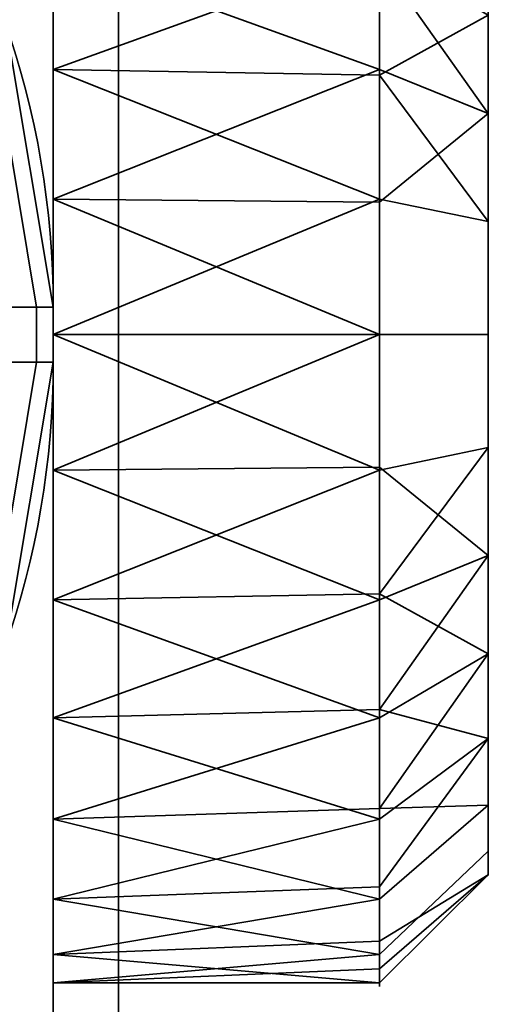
# Model space of a CAD drawing. Header units: millimetres. Extents: x -488 to 6688, y -115 to 115.
# Tile 437 of 656: x 337.05 to 339.2, y -14.58 to -10.05. Entities that reach past the tile are written whole.
import ezdxf

# ---------------------------------------------------------------- set-up
doc = ezdxf.new("R2010")
doc.units = ezdxf.units.MM
doc.layers.add('151', color=7, linetype='Continuous', true_color=0xffffff)

# ---------------------------------------------------------------- blocks, each defined once
blk = doc.blocks.new('UG_SURFACE_001')
at = {"layer": '151', "color": 252, "linetype": 'Continuous', "lineweight": 35}
for points in [[(487.5, -15, 2194.2501), (487.5, 115, 2194.2501), (-487.5, 115, 2194.2501), (-487.5, -15, 2194.2501)], [(-337.5, -15, 2044.25), (-337.5, 115, 2044.25), (337.5, 115, 2044.25), (337.5, -15, 2044.25)], [(337.5, -15, 2044.25), (337.5, 115, 2044.25), (337.5, 115, -10.75), (337.5, -15, -10.75)], [(337.5, -15, -10.75), (337.5, 115, -10.75), (487.5, 115, -10.75), (487.5, -15, -10.75)]]:
    blk.add_3dface(points, dxfattribs=at)
blk = doc.blocks.new('UG_SURFACE_056')
at = {"layer": '151', "color": 252, "linetype": 'Continuous', "lineweight": 35}
for points in [[(335.2, -18, 1516.25), (337.2, -18, 1516.25), (337.2, -5, 1516.25), (335.2, -5, 1516.25)], [(335.2, -5, 1507.25), (337.2, -5, 1507.25), (337.2, -18, 1507.25), (335.2, -18, 1507.25)], [(337.2, -12.1237, 1514.6844), (337.2, -10.8763, 1514.6844), (337.2, -5, 1516.25), (337.2, -18, 1516.25)], [(337.2, -10.8763, 1514.6844), (337.2, -9.7366, 1514.1771), (337.2, -5, 1516.25)], [(337.2, -9.2706, 1509.7426), (337.2, -10.2798, 1509.0094), (337.2, -5, 1507.25)], [(337.2, -18, 1507.25), (337.2, -5, 1507.25), (337.2, -11.5, 1508.75), (337.2, -12.7202, 1509.0094)], [(337.2, -10.2798, 1509.0094), (337.2, -11.5, 1508.75), (337.2, -5, 1507.25)], [(339.2, -9.3349, 1510.5), (339.2, -9.0137, 1511.4887), (339.2, -9.1224, 1512.5226), (339.2, -11.5, 1511.75)], [(339.2, -9.1224, 1512.5226), (339.2, -9.6421, 1513.4228), (339.2, -10.4832, 1514.0339), (339.2, -11.5, 1511.75)], [(337.2, -10.2798, 1509.0094), (337.2, -9.2706, 1509.7426), (338.7, -9.7366, 1509.323)], [(339.2, -11.5, 1511.75), (339.2, -10.9802, 1509.3046), (339.2, -10.0305, 1509.7275), (339.2, -9.3349, 1510.5)], [(338.7, -9.7752, 1514.124), (338.7, -10.2798, 1514.4906), (339.2, -10.4832, 1514.0339), (339.2, -9.6421, 1513.4228)], [(337.2, -9.7366, 1514.1771), (337.2, -10.8763, 1514.6844), (338.7, -10.2798, 1514.4906)], [(338.7, -10.2798, 1514.4906), (338.7, -9.7752, 1514.124), (337.2, -9.7366, 1514.1771)], [(338.7, -9.7366, 1509.323), (338.7, -10.3065, 1509.0692), (337.2, -10.2798, 1509.0094)], [(338.7, -10.3065, 1509.0692), (338.7, -9.7366, 1509.323), (339.2, -10.0305, 1509.7275), (339.2, -10.9802, 1509.3046)], [(337.1239, -11.373, 1502.1327), (336.9102, -10.0959, 1502.1327), (336.7053, -10.1664, 1502.4571), (336.9071, -11.373, 1502.4571)], [(336.9102, -10.0959, 1499.3674), (337.1239, -11.373, 1499.3674), (336.9071, -11.373, 1499.0429), (336.7053, -10.1664, 1499.0429)], [(336.9102, -10.0959, 1521.3673), (337.1239, -11.373, 1521.3673), (336.9071, -11.373, 1521.0429), (336.7053, -10.1664, 1521.0429)], [(337.1239, -11.373, 1524.1327), (336.9102, -10.0959, 1524.1327), (336.7053, -10.1664, 1524.4571), (336.9071, -11.373, 1524.4571)], [(336.9102, -10.0959, 1502.1327), (337.1239, -11.373, 1502.1327), (337.2, -11.373, 1501.75), (336.9835, -10.0788, 1501.75)], [(336.9835, -10.0788, 1499.75), (337.2, -11.373, 1499.75), (337.1239, -11.373, 1499.3674), (336.9102, -10.0959, 1499.3674)], [(336.9835, -10.0788, 1521.75), (337.2, -11.373, 1521.75), (337.1239, -11.373, 1521.3673), (336.9102, -10.0959, 1521.3673)], [(336.9102, -10.0959, 1524.1327), (337.1239, -11.373, 1524.1327), (337.2, -11.373, 1523.7499), (336.9835, -10.0788, 1523.7499)], [(337.2, -11.373, 1523.7499), (337.2, -11.373, 1521.75), (336.9835, -10.0788, 1521.75), (336.9835, -10.0788, 1523.7499)], [(337.2, -11.373, 1501.75), (337.2, -11.373, 1499.75), (336.9835, -10.0788, 1499.75), (336.9835, -10.0788, 1501.75)], [(337.2, -11.5, 1508.75), (337.2, -10.2798, 1509.0094), (338.7, -10.8763, 1508.8155)], [(337.2, -10.2798, 1509.0094), (338.7, -10.3065, 1509.0692), (338.7, -10.8763, 1508.8155)], [(337.2, -10.8763, 1514.6844), (338.7, -10.8899, 1514.6203), (338.7, -10.2798, 1514.4906)], [(339.2, -10.4832, 1514.0339), (338.7, -10.2798, 1514.4906), (338.7, -10.8899, 1514.6203)], [(339.2, -10.9802, 1509.3046), (338.7, -10.8763, 1508.8155), (338.7, -10.3065, 1509.0692)], [(338.7, -10.8899, 1514.6203), (338.7, -11.5, 1514.75), (339.2, -11.5, 1514.25), (339.2, -10.4832, 1514.0339)], [(339.2, -10.4832, 1514.0339), (339.2, -11.5, 1514.25), (339.2, -12.5168, 1514.0339), (339.2, -11.5, 1511.75)], [(337.2, -10.8763, 1514.6844), (337.2, -12.1237, 1514.6844), (338.7, -11.5, 1514.75)], [(338.7, -11.5, 1514.75), (338.7, -10.8899, 1514.6203), (337.2, -10.8763, 1514.6844)], [(338.7, -10.8763, 1508.8155), (338.7, -11.5, 1508.75), (337.2, -11.5, 1508.75)], [(338.7, -11.5, 1508.75), (338.7, -10.8763, 1508.8155), (339.2, -10.9802, 1509.3046), (339.2, -11.5, 1509.25)], [(339.2, -12.0198, 1509.3046), (339.2, -11.5, 1509.25), (339.2, -10.9802, 1509.3046), (339.2, -11.5, 1511.75)], [(336.9071, -11.373, 1524.4571), (336.9071, -11.627, 1524.4571), (337.1239, -11.627, 1524.1327), (337.1239, -11.373, 1524.1327)], [(336.9071, -11.627, 1521.0429), (336.9071, -11.373, 1521.0429), (337.1239, -11.373, 1521.3673), (337.1239, -11.627, 1521.3673)], [(336.9071, -11.373, 1502.4571), (336.9071, -11.627, 1502.4571), (337.1239, -11.627, 1502.1327), (337.1239, -11.373, 1502.1327)], [(336.9071, -11.627, 1499.0429), (336.9071, -11.373, 1499.0429), (337.1239, -11.373, 1499.3674), (337.1239, -11.627, 1499.3674)], [(337.1239, -11.373, 1524.1327), (337.1239, -11.627, 1524.1327), (337.2, -11.627, 1523.7499), (337.2, -11.373, 1523.7499)], [(337.1239, -11.627, 1521.3673), (337.1239, -11.373, 1521.3673), (337.2, -11.373, 1521.75), (337.2, -11.627, 1521.75)], [(337.1239, -11.373, 1502.1327), (337.1239, -11.627, 1502.1327), (337.2, -11.627, 1501.75), (337.2, -11.373, 1501.75)], [(337.1239, -11.627, 1499.3674), (337.1239, -11.373, 1499.3674), (337.2, -11.373, 1499.75), (337.2, -11.627, 1499.75)], [(337.2, -11.373, 1523.7499), (337.2, -11.627, 1523.7499), (337.2, -11.627, 1521.75), (337.2, -11.373, 1521.75)], [(337.2, -11.373, 1501.75), (337.2, -11.627, 1501.75), (337.2, -11.627, 1499.75), (337.2, -11.373, 1499.75)], [(337.2, -12.1237, 1514.6844), (338.7, -12.1101, 1514.6203), (338.7, -11.5, 1514.75)], [(337.2, -11.5, 1508.75), (338.7, -11.5, 1508.75), (338.7, -12.1237, 1508.8155)], [(338.7, -12.1237, 1508.8155), (337.2, -12.7202, 1509.0094), (337.2, -11.5, 1508.75)], [(339.2, -12.5168, 1514.0339), (339.2, -11.5, 1514.25), (338.7, -11.5, 1514.75), (338.7, -12.1101, 1514.6203)], [(339.2, -11.5, 1509.25), (339.2, -12.0198, 1509.3046), (338.7, -12.1237, 1508.8155), (338.7, -11.5, 1508.75)], [(339.2, -12.5168, 1514.0339), (339.2, -13.3579, 1513.4228), (339.2, -13.8776, 1512.5226), (339.2, -11.5, 1511.75)], [(339.2, -13.8776, 1512.5226), (339.2, -13.9863, 1511.4887), (339.2, -13.6651, 1510.5), (339.2, -11.5, 1511.75)], [(339.2, -13.6651, 1510.5), (339.2, -12.9695, 1509.7275), (339.2, -12.0198, 1509.3046), (339.2, -11.5, 1511.75)], [(336.9102, -12.9041, 1502.1327), (337.1239, -11.627, 1502.1327), (336.9071, -11.627, 1502.4571), (336.7053, -12.8336, 1502.4571)], [(337.1239, -11.627, 1499.3674), (336.9102, -12.9041, 1499.3674), (336.7053, -12.8336, 1499.0429), (336.9071, -11.627, 1499.0429)], [(337.1239, -11.627, 1521.3673), (336.9102, -12.9041, 1521.3673), (336.7053, -12.8336, 1521.0429), (336.9071, -11.627, 1521.0429)], [(336.9102, -12.9041, 1524.1327), (337.1239, -11.627, 1524.1327), (336.9071, -11.627, 1524.4571), (336.7053, -12.8336, 1524.4571)], [(336.9835, -12.9212, 1501.75), (337.2, -11.627, 1501.75), (337.1239, -11.627, 1502.1327), (336.9102, -12.9041, 1502.1327)], [(336.9102, -12.9041, 1499.3674), (337.1239, -11.627, 1499.3674), (337.2, -11.627, 1499.75), (336.9835, -12.9212, 1499.75)], [(336.9102, -12.9041, 1521.3673), (337.1239, -11.627, 1521.3673), (337.2, -11.627, 1521.75), (336.9835, -12.9212, 1521.75)], [(336.9835, -12.9212, 1523.7499), (337.2, -11.627, 1523.7499), (337.1239, -11.627, 1524.1327), (336.9102, -12.9041, 1524.1327)], [(337.2, -11.627, 1521.75), (337.2, -11.627, 1523.7499), (336.9835, -12.9212, 1523.7499), (336.9835, -12.9212, 1521.75)], [(337.2, -11.627, 1499.75), (337.2, -11.627, 1501.75), (336.9835, -12.9212, 1501.75), (336.9835, -12.9212, 1499.75)], [(339.2, -12.0198, 1509.3046), (339.2, -12.9695, 1509.7275), (338.7, -13.2634, 1509.323), (338.7, -12.6935, 1509.0692)], [(338.7, -12.6935, 1509.0692), (338.7, -12.1237, 1508.8155), (339.2, -12.0198, 1509.3046)], [(338.7, -12.7202, 1514.4906), (338.7, -12.1101, 1514.6203), (337.2, -12.1237, 1514.6844)], [(337.2, -18, 1516.25), (337.2, -13.2634, 1514.1771), (337.2, -12.1237, 1514.6844)], [(338.7, -12.7202, 1514.4906), (337.2, -12.1237, 1514.6844), (337.2, -13.2634, 1514.1771)], [(338.7, -12.1237, 1508.8155), (338.7, -12.6935, 1509.0692), (337.2, -12.7202, 1509.0094)], [(338.7, -12.1101, 1514.6203), (338.7, -12.7202, 1514.4906), (339.2, -12.5168, 1514.0339)], [(339.2, -13.3579, 1513.4228), (339.2, -12.5168, 1514.0339), (338.7, -12.7202, 1514.4906), (338.7, -13.2248, 1514.124)], [(337.2, -12.7202, 1509.0094), (338.7, -12.6935, 1509.0692), (338.7, -13.2634, 1509.323)], [(337.2, -18, 1507.25), (337.2, -12.7202, 1509.0094), (337.2, -13.7294, 1509.7426)], [(337.2, -13.2634, 1514.1771), (338.7, -13.2248, 1514.124), (338.7, -12.7202, 1514.4906)], [(338.7, -13.2634, 1509.323), (337.2, -13.7294, 1509.7426), (337.2, -12.7202, 1509.0094)], [(339.2, -12.9695, 1509.7275), (339.2, -13.6651, 1510.5), (338.7, -14.0981, 1510.25), (338.7, -13.6807, 1509.7865)], [(338.7, -13.6807, 1509.7865), (338.7, -13.2634, 1509.323), (339.2, -12.9695, 1509.7275)], [(338.7, -13.7294, 1513.7573), (338.7, -13.2248, 1514.124), (337.2, -13.2634, 1514.1771)], [(338.7, -13.2248, 1514.124), (338.7, -13.7294, 1513.7573), (339.2, -13.3579, 1513.4228)], [(337.2, -18, 1516.25), (337.2, -14.0981, 1513.25), (337.2, -13.2634, 1514.1771)], [(338.7, -13.7294, 1513.7573), (337.2, -13.2634, 1514.1771), (337.2, -14.0981, 1513.25)], [(338.7, -13.2634, 1509.323), (338.7, -13.6807, 1509.7865), (337.2, -13.7294, 1509.7426)], [(339.2, -13.3579, 1513.4228), (338.7, -13.7294, 1513.7573), (338.7, -14.0413, 1513.2172)], [(338.7, -14.0413, 1513.2172), (338.7, -14.3532, 1512.6771), (339.2, -13.8776, 1512.5226), (339.2, -13.3579, 1513.4228)], [(337.2, -13.7294, 1509.7426), (338.7, -13.6807, 1509.7865), (338.7, -14.0981, 1510.25)], [(338.7, -14.2908, 1510.8432), (338.7, -14.0981, 1510.25), (339.2, -13.6651, 1510.5), (339.2, -13.9863, 1511.4887)], [(337.2, -18, 1507.25), (337.2, -13.7294, 1509.7426), (337.2, -14.3532, 1510.8229)], [(337.2, -14.0981, 1513.25), (338.7, -14.0413, 1513.2172), (338.7, -13.7294, 1513.7573)], [(337.2, -14.3532, 1510.8229), (337.2, -13.7294, 1509.7426), (338.7, -14.0981, 1510.25)], [(339.2, -13.9863, 1511.4887), (339.2, -13.8776, 1512.5226), (338.7, -14.3532, 1512.6771), (338.7, -14.4184, 1512.0567)], [(339.2, -13.9863, 1511.4887), (338.7, -14.4836, 1511.4365), (338.7, -14.2908, 1510.8432)], [(338.7, -14.4184, 1512.0567), (338.7, -14.4836, 1511.4365), (339.2, -13.9863, 1511.4887)], [(338.7, -14.3532, 1512.6771), (338.7, -14.0413, 1513.2172), (337.2, -14.0981, 1513.25)], [(337.2, -14.4836, 1512.0636), (337.2, -14.0981, 1513.25), (337.2, -18, 1516.25)], [(337.2, -14.0981, 1513.25), (337.2, -14.4836, 1512.0636), (338.7, -14.3532, 1512.6771)], [(338.7, -14.0981, 1510.25), (338.7, -14.2908, 1510.8432), (337.2, -14.3532, 1510.8229)], [(337.2, -14.3532, 1510.8229), (338.7, -14.2908, 1510.8432), (338.7, -14.4836, 1511.4365)], [(337.2, -14.3532, 1510.8229), (337.2, -14.4836, 1512.0636), (337.2, -18, 1516.25), (337.2, -18, 1507.25)], [(337.2, -14.4836, 1512.0636), (338.7, -14.4184, 1512.0567), (338.7, -14.3532, 1512.6771)], [(338.7, -14.4836, 1511.4365), (337.2, -14.4836, 1512.0636), (337.2, -14.3532, 1510.8229)], [(338.7, -14.4836, 1511.4365), (338.7, -14.4184, 1512.0567), (337.2, -14.4836, 1512.0636)]]:
    blk.add_3dface(points, dxfattribs=at)
blk = doc.blocks.new('UG_SURFACE_059')
at = {"layer": '151', "color": 252, "linetype": 'Continuous', "lineweight": 35}
for points in [[(335.2, -18, 331.25), (337.2, -18, 331.25), (337.2, -5, 331.25), (335.2, -5, 331.25)], [(335.2, -5, 322.25), (337.2, -5, 322.25), (337.2, -18, 322.25), (335.2, -18, 322.25)], [(337.2, -5, 331.25), (337.2, -18, 331.25), (337.2, -12.1237, 329.6844), (337.2, -10.8763, 329.6844)], [(337.2, -10.8763, 329.6844), (337.2, -9.7366, 329.1771), (337.2, -5, 331.25)], [(337.2, -9.2706, 324.7426), (337.2, -10.2798, 324.0094), (337.2, -5, 322.25)], [(337.2, -18, 322.25), (337.2, -5, 322.25), (337.2, -11.5, 323.75), (337.2, -12.7202, 324.0094)], [(337.2, -10.2798, 324.0094), (337.2, -11.5, 323.75), (337.2, -5, 322.25)], [(339.2, -9.3349, 325.5), (339.2, -9.0137, 326.4887), (339.2, -9.1224, 327.5225), (339.2, -11.5, 326.75)], [(339.2, -9.1224, 327.5225), (339.2, -9.6421, 328.4228), (339.2, -10.4832, 329.0339), (339.2, -11.5, 326.75)], [(338.7, -9.7366, 324.3229), (337.2, -10.2798, 324.0094), (337.2, -9.2706, 324.7426)], [(339.2, -10.4832, 329.0339), (339.2, -9.6421, 328.4228), (338.7, -9.2706, 328.7574), (338.7, -9.7752, 329.124)], [(339.2, -11.5, 326.75), (339.2, -10.9802, 324.3046), (339.2, -10.0305, 324.7274), (339.2, -9.3349, 325.5)], [(337.2, -9.7366, 329.1771), (337.2, -10.8763, 329.6844), (338.7, -10.2798, 329.4906)], [(338.7, -10.2798, 329.4906), (338.7, -9.7752, 329.124), (337.2, -9.7366, 329.1771)], [(338.7, -9.7366, 324.3229), (338.7, -10.3065, 324.0693), (337.2, -10.2798, 324.0094)], [(338.7, -10.3065, 324.0693), (338.7, -9.7366, 324.3229), (339.2, -10.0305, 324.7274)], [(338.7, -9.7752, 329.124), (338.7, -10.2798, 329.4906), (339.2, -10.4832, 329.0339)], [(339.2, -10.0305, 324.7274), (339.2, -10.9802, 324.3046), (338.7, -10.8763, 323.8156), (338.7, -10.3065, 324.0693)], [(337.1239, -11.373, 317.1327), (336.9102, -10.0959, 317.1327), (336.7053, -10.1664, 317.4571), (336.9071, -11.373, 317.4571)], [(336.9102, -10.0959, 314.3673), (337.1239, -11.373, 314.3673), (336.9071, -11.373, 314.0429), (336.7053, -10.1664, 314.0429)], [(336.9102, -10.0959, 336.3673), (337.1239, -11.373, 336.3673), (336.9071, -11.373, 336.0429), (336.7053, -10.1664, 336.0429)], [(337.1239, -11.373, 339.1327), (336.9102, -10.0959, 339.1327), (336.7053, -10.1664, 339.4571), (336.9071, -11.373, 339.4571)], [(336.9102, -10.0959, 317.1327), (337.1239, -11.373, 317.1327), (337.2, -11.373, 316.75), (336.9835, -10.0788, 316.75)], [(336.9835, -10.0788, 314.75), (337.2, -11.373, 314.75), (337.1239, -11.373, 314.3673), (336.9102, -10.0959, 314.3673)], [(336.9835, -10.0788, 336.75), (337.2, -11.373, 336.75), (337.1239, -11.373, 336.3673), (336.9102, -10.0959, 336.3673)], [(336.9102, -10.0959, 339.1327), (337.1239, -11.373, 339.1327), (337.2, -11.373, 338.75), (336.9835, -10.0788, 338.75)], [(337.2, -11.373, 338.75), (337.2, -11.373, 336.75), (336.9835, -10.0788, 336.75), (336.9835, -10.0788, 338.75)], [(337.2, -11.373, 316.75), (337.2, -11.373, 314.75), (336.9835, -10.0788, 314.75), (336.9835, -10.0788, 316.75)], [(337.2, -11.5, 323.75), (337.2, -10.2798, 324.0094), (338.7, -10.8763, 323.8156)], [(337.2, -10.2798, 324.0094), (338.7, -10.3065, 324.0693), (338.7, -10.8763, 323.8156)], [(337.2, -10.8763, 329.6844), (338.7, -10.8899, 329.6203), (338.7, -10.2798, 329.4906)], [(339.2, -10.4832, 329.0339), (338.7, -10.2798, 329.4906), (338.7, -10.8899, 329.6203)], [(338.7, -10.8899, 329.6203), (338.7, -11.5, 329.75), (339.2, -11.5, 329.25), (339.2, -10.4832, 329.0339)], [(339.2, -10.4832, 329.0339), (339.2, -11.5, 329.25), (339.2, -12.5168, 329.0339), (339.2, -11.5, 326.75)], [(337.2, -10.8763, 329.6844), (337.2, -12.1237, 329.6844), (338.7, -11.5, 329.75)], [(338.7, -11.5, 329.75), (338.7, -10.8899, 329.6203), (337.2, -10.8763, 329.6844)], [(338.7, -10.8763, 323.8156), (338.7, -11.5, 323.75), (337.2, -11.5, 323.75)], [(338.7, -11.5, 323.75), (338.7, -10.8763, 323.8156), (339.2, -10.9802, 324.3046), (339.2, -11.5, 324.25)], [(339.2, -12.0198, 324.3046), (339.2, -11.5, 324.25), (339.2, -10.9802, 324.3046), (339.2, -11.5, 326.75)], [(336.9071, -11.373, 339.4571), (336.9071, -11.627, 339.4571), (337.1239, -11.627, 339.1327), (337.1239, -11.373, 339.1327)], [(336.9071, -11.627, 336.0429), (336.9071, -11.373, 336.0429), (337.1239, -11.373, 336.3673), (337.1239, -11.627, 336.3673)], [(336.9071, -11.373, 317.4571), (336.9071, -11.627, 317.4571), (337.1239, -11.627, 317.1327), (337.1239, -11.373, 317.1327)], [(336.9071, -11.627, 314.0429), (336.9071, -11.373, 314.0429), (337.1239, -11.373, 314.3673), (337.1239, -11.627, 314.3673)], [(337.1239, -11.373, 339.1327), (337.1239, -11.627, 339.1327), (337.2, -11.627, 338.75), (337.2, -11.373, 338.75)], [(337.1239, -11.627, 336.3673), (337.1239, -11.373, 336.3673), (337.2, -11.373, 336.75), (337.2, -11.627, 336.75)], [(337.1239, -11.373, 317.1327), (337.1239, -11.627, 317.1327), (337.2, -11.627, 316.75), (337.2, -11.373, 316.75)], [(337.1239, -11.627, 314.3673), (337.1239, -11.373, 314.3673), (337.2, -11.373, 314.75), (337.2, -11.627, 314.75)], [(337.2, -11.373, 338.75), (337.2, -11.627, 338.75), (337.2, -11.627, 336.75), (337.2, -11.373, 336.75)], [(337.2, -11.373, 316.75), (337.2, -11.627, 316.75), (337.2, -11.627, 314.75), (337.2, -11.373, 314.75)], [(337.2, -12.1237, 329.6844), (338.7, -12.1101, 329.6203), (338.7, -11.5, 329.75)], [(337.2, -11.5, 323.75), (338.7, -11.5, 323.75), (338.7, -12.1237, 323.8156)], [(338.7, -12.1237, 323.8156), (337.2, -12.7202, 324.0094), (337.2, -11.5, 323.75)], [(339.2, -12.5168, 329.0339), (339.2, -11.5, 329.25), (338.7, -11.5, 329.75), (338.7, -12.1101, 329.6203)], [(339.2, -11.5, 324.25), (339.2, -12.0198, 324.3046), (338.7, -12.1237, 323.8156), (338.7, -11.5, 323.75)], [(339.2, -12.5168, 329.0339), (339.2, -13.3579, 328.4228), (339.2, -13.8776, 327.5225), (339.2, -11.5, 326.75)], [(339.2, -13.8776, 327.5225), (339.2, -13.9863, 326.4887), (339.2, -13.6651, 325.5), (339.2, -11.5, 326.75)], [(339.2, -13.6651, 325.5), (339.2, -12.9695, 324.7274), (339.2, -12.0198, 324.3046), (339.2, -11.5, 326.75)], [(336.9102, -12.9041, 317.1327), (337.1239, -11.627, 317.1327), (336.9071, -11.627, 317.4571), (336.7053, -12.8336, 317.4571)], [(337.1239, -11.627, 314.3673), (336.9102, -12.9041, 314.3673), (336.7053, -12.8336, 314.0429), (336.9071, -11.627, 314.0429)], [(337.1239, -11.627, 336.3673), (336.9102, -12.9041, 336.3673), (336.7053, -12.8336, 336.0429), (336.9071, -11.627, 336.0429)], [(336.9102, -12.9041, 339.1327), (337.1239, -11.627, 339.1327), (336.9071, -11.627, 339.4571), (336.7053, -12.8336, 339.4571)], [(336.9835, -12.9212, 316.75), (337.2, -11.627, 316.75), (337.1239, -11.627, 317.1327), (336.9102, -12.9041, 317.1327)], [(336.9102, -12.9041, 314.3673), (337.1239, -11.627, 314.3673), (337.2, -11.627, 314.75), (336.9835, -12.9212, 314.75)], [(336.9102, -12.9041, 336.3673), (337.1239, -11.627, 336.3673), (337.2, -11.627, 336.75), (336.9835, -12.9212, 336.75)], [(336.9835, -12.9212, 338.75), (337.2, -11.627, 338.75), (337.1239, -11.627, 339.1327), (336.9102, -12.9041, 339.1327)], [(337.2, -11.627, 336.75), (337.2, -11.627, 338.75), (336.9835, -12.9212, 338.75), (336.9835, -12.9212, 336.75)], [(337.2, -11.627, 314.75), (337.2, -11.627, 316.75), (336.9835, -12.9212, 316.75), (336.9835, -12.9212, 314.75)], [(338.7, -12.6935, 324.0693), (338.7, -12.1237, 323.8156), (339.2, -12.0198, 324.3046), (339.2, -12.9695, 324.7274)], [(338.7, -12.7202, 329.4906), (338.7, -12.1101, 329.6203), (337.2, -12.1237, 329.6844)], [(337.2, -18, 331.25), (337.2, -13.2634, 329.1771), (337.2, -12.1237, 329.6844)], [(338.7, -12.7202, 329.4906), (337.2, -12.1237, 329.6844), (337.2, -13.2634, 329.1771)], [(338.7, -12.1237, 323.8156), (338.7, -12.6935, 324.0693), (337.2, -12.7202, 324.0094)], [(338.7, -12.1101, 329.6203), (338.7, -12.7202, 329.4906), (339.2, -12.5168, 329.0339)], [(339.2, -12.5168, 329.0339), (338.7, -12.7202, 329.4906), (338.7, -13.2248, 329.124)], [(338.7, -13.2248, 329.124), (338.7, -13.7294, 328.7574), (339.2, -13.3579, 328.4228), (339.2, -12.5168, 329.0339)], [(337.2, -12.7202, 324.0094), (338.7, -12.6935, 324.0693), (338.7, -13.2634, 324.3229)], [(337.2, -18, 322.25), (337.2, -12.7202, 324.0094), (337.2, -13.7294, 324.7426)], [(337.2, -13.2634, 329.1771), (338.7, -13.2248, 329.124), (338.7, -12.7202, 329.4906)], [(337.2, -13.7294, 324.7426), (337.2, -12.7202, 324.0094), (338.7, -13.2634, 324.3229)], [(339.2, -12.9695, 324.7274), (338.7, -13.2634, 324.3229), (338.7, -12.6935, 324.0693)], [(338.7, -13.6807, 324.7865), (338.7, -13.2634, 324.3229), (339.2, -12.9695, 324.7274), (339.2, -13.6651, 325.5)], [(338.7, -13.7294, 328.7574), (338.7, -13.2248, 329.124), (337.2, -13.2634, 329.1771)], [(337.2, -14.0981, 328.25), (337.2, -13.2634, 329.1771), (337.2, -18, 331.25)], [(337.2, -13.2634, 329.1771), (337.2, -14.0981, 328.25), (338.7, -13.7294, 328.7574)], [(338.7, -13.2634, 324.3229), (338.7, -13.6807, 324.7865), (337.2, -13.7294, 324.7426)], [(339.2, -13.3579, 328.4228), (338.7, -13.7294, 328.7574), (338.7, -14.0413, 328.2172)], [(338.7, -14.0413, 328.2172), (338.7, -14.3532, 327.677), (339.2, -13.8776, 327.5225), (339.2, -13.3579, 328.4228)], [(337.2, -13.7294, 324.7426), (338.7, -13.6807, 324.7865), (338.7, -14.0981, 325.25)], [(339.2, -13.6651, 325.5), (338.7, -14.0981, 325.25), (338.7, -13.6807, 324.7865)], [(338.7, -14.2908, 325.8432), (338.7, -14.0981, 325.25), (339.2, -13.6651, 325.5), (339.2, -13.9863, 326.4887)], [(337.2, -13.7294, 324.7426), (337.2, -14.3532, 325.8229), (337.2, -18, 322.25)], [(337.2, -14.0981, 328.25), (338.7, -14.0413, 328.2172), (338.7, -13.7294, 328.7574)], [(337.2, -14.3532, 325.8229), (337.2, -13.7294, 324.7426), (338.7, -14.0981, 325.25)], [(339.2, -13.9863, 326.4887), (339.2, -13.8776, 327.5225), (338.7, -14.3532, 327.677), (338.7, -14.4184, 327.0567)], [(339.2, -13.9863, 326.4887), (338.7, -14.4836, 326.4364), (338.7, -14.2908, 325.8432)], [(338.7, -14.4184, 327.0567), (338.7, -14.4836, 326.4364), (339.2, -13.9863, 326.4887)], [(338.7, -14.3532, 327.677), (338.7, -14.0413, 328.2172), (337.2, -14.0981, 328.25)], [(337.2, -18, 331.25), (337.2, -14.4836, 327.0636), (337.2, -14.0981, 328.25)], [(338.7, -14.3532, 327.677), (337.2, -14.0981, 328.25), (337.2, -14.4836, 327.0636)], [(338.7, -14.0981, 325.25), (338.7, -14.2908, 325.8432), (337.2, -14.3532, 325.8229)], [(337.2, -14.3532, 325.8229), (338.7, -14.2908, 325.8432), (338.7, -14.4836, 326.4364)], [(337.2, -18, 331.25), (337.2, -18, 322.25), (337.2, -14.3532, 325.8229), (337.2, -14.4836, 327.0636)], [(337.2, -14.4836, 327.0636), (338.7, -14.4184, 327.0567), (338.7, -14.3532, 327.677)], [(338.7, -14.4836, 326.4364), (337.2, -14.4836, 327.0636), (337.2, -14.3532, 325.8229)], [(338.7, -14.4836, 326.4364), (338.7, -14.4184, 327.0567), (337.2, -14.4836, 327.0636)]]:
    blk.add_3dface(points, dxfattribs=at)
blk = doc.blocks.new('UG_SURFACE_068')
at = {"layer": '151', "color": 252, "linetype": 'Continuous', "lineweight": 35}
for points in [[(335.2, -18, 1766.25), (337.2, -18, 1766.25), (337.2, -5, 1766.25), (335.2, -5, 1766.25)], [(335.2, -5, 1757.25), (337.2, -5, 1757.25), (337.2, -18, 1757.25), (335.2, -18, 1757.25)], [(337.2, -12.1237, 1764.6844), (337.2, -10.8763, 1764.6844), (337.2, -5, 1766.25), (337.2, -18, 1766.25)], [(337.2, -10.8763, 1764.6844), (337.2, -9.7366, 1764.1771), (337.2, -5, 1766.25)], [(337.2, -9.2706, 1759.7426), (337.2, -10.2798, 1759.0094), (337.2, -5, 1757.25)], [(337.2, -18, 1757.25), (337.2, -5, 1757.25), (337.2, -11.5, 1758.75), (337.2, -12.7202, 1759.0094)], [(337.2, -10.2798, 1759.0094), (337.2, -11.5, 1758.75), (337.2, -5, 1757.25)], [(339.2, -9.3349, 1760.5), (339.2, -9.0137, 1761.4887), (339.2, -9.1224, 1762.5226), (339.2, -11.5, 1761.75)], [(339.2, -9.1224, 1762.5226), (339.2, -9.6421, 1763.4228), (339.2, -10.4832, 1764.0339), (339.2, -11.5, 1761.75)], [(338.7, -9.7366, 1759.323), (337.2, -10.2798, 1759.0094), (337.2, -9.2706, 1759.7426)], [(339.2, -11.5, 1761.75), (339.2, -10.9802, 1759.3046), (339.2, -10.0305, 1759.7275), (339.2, -9.3349, 1760.5)], [(338.7, -9.7752, 1764.124), (338.7, -10.2798, 1764.4906), (339.2, -10.4832, 1764.0339), (339.2, -9.6421, 1763.4228)], [(338.7, -10.2798, 1764.4906), (337.2, -9.7366, 1764.1771), (337.2, -10.8763, 1764.6844)], [(338.7, -10.2798, 1764.4906), (338.7, -9.7752, 1764.124), (337.2, -9.7366, 1764.1771)], [(338.7, -9.7366, 1759.323), (338.7, -10.3065, 1759.0692), (337.2, -10.2798, 1759.0094)], [(338.7, -10.3065, 1759.0692), (338.7, -9.7366, 1759.323), (339.2, -10.0305, 1759.7275), (339.2, -10.9802, 1759.3046)], [(337.1239, -11.373, 1752.1327), (336.9102, -10.0959, 1752.1327), (336.7053, -10.1664, 1752.4571), (336.9071, -11.373, 1752.4571)], [(336.9102, -10.0959, 1749.3674), (337.1239, -11.373, 1749.3674), (336.9071, -11.373, 1749.0429), (336.7053, -10.1664, 1749.0429)], [(336.9102, -10.0959, 1771.3673), (337.1239, -11.373, 1771.3673), (336.9071, -11.373, 1771.0429), (336.7053, -10.1664, 1771.0429)], [(337.1239, -11.373, 1774.1327), (336.9102, -10.0959, 1774.1327), (336.7053, -10.1664, 1774.4571), (336.9071, -11.373, 1774.4571)], [(336.9102, -10.0959, 1752.1327), (337.1239, -11.373, 1752.1327), (337.2, -11.373, 1751.75), (336.9835, -10.0788, 1751.75)], [(336.9835, -10.0788, 1749.75), (337.2, -11.373, 1749.75), (337.1239, -11.373, 1749.3674), (336.9102, -10.0959, 1749.3674)], [(336.9835, -10.0788, 1771.75), (337.2, -11.373, 1771.75), (337.1239, -11.373, 1771.3673), (336.9102, -10.0959, 1771.3673)], [(336.9102, -10.0959, 1774.1327), (337.1239, -11.373, 1774.1327), (337.2, -11.373, 1773.7499), (336.9835, -10.0788, 1773.7499)], [(337.2, -11.373, 1773.7499), (337.2, -11.373, 1771.75), (336.9835, -10.0788, 1771.75), (336.9835, -10.0788, 1773.7499)], [(337.2, -11.373, 1751.75), (337.2, -11.373, 1749.75), (336.9835, -10.0788, 1749.75), (336.9835, -10.0788, 1751.75)], [(337.2, -11.5, 1758.75), (337.2, -10.2798, 1759.0094), (338.7, -10.8763, 1758.8155)], [(337.2, -10.2798, 1759.0094), (338.7, -10.3065, 1759.0692), (338.7, -10.8763, 1758.8155)], [(337.2, -10.8763, 1764.6844), (338.7, -10.8899, 1764.6203), (338.7, -10.2798, 1764.4906)], [(339.2, -10.4832, 1764.0339), (338.7, -10.2798, 1764.4906), (338.7, -10.8899, 1764.6203)], [(339.2, -10.9802, 1759.3046), (338.7, -10.8763, 1758.8155), (338.7, -10.3065, 1759.0692)], [(338.7, -10.8899, 1764.6203), (338.7, -11.5, 1764.75), (339.2, -11.5, 1764.25), (339.2, -10.4832, 1764.0339)], [(339.2, -10.4832, 1764.0339), (339.2, -11.5, 1764.25), (339.2, -12.5168, 1764.0339), (339.2, -11.5, 1761.75)], [(337.2, -10.8763, 1764.6844), (337.2, -12.1237, 1764.6844), (338.7, -11.5, 1764.75)], [(338.7, -11.5, 1764.75), (338.7, -10.8899, 1764.6203), (337.2, -10.8763, 1764.6844)], [(338.7, -10.8763, 1758.8155), (338.7, -11.5, 1758.75), (337.2, -11.5, 1758.75)], [(338.7, -11.5, 1758.75), (338.7, -10.8763, 1758.8155), (339.2, -10.9802, 1759.3046), (339.2, -11.5, 1759.25)], [(339.2, -12.0198, 1759.3046), (339.2, -11.5, 1759.25), (339.2, -10.9802, 1759.3046), (339.2, -11.5, 1761.75)], [(336.9071, -11.373, 1774.4571), (336.9071, -11.627, 1774.4571), (337.1239, -11.627, 1774.1327), (337.1239, -11.373, 1774.1327)], [(336.9071, -11.627, 1771.0429), (336.9071, -11.373, 1771.0429), (337.1239, -11.373, 1771.3673), (337.1239, -11.627, 1771.3673)], [(336.9071, -11.373, 1752.4571), (336.9071, -11.627, 1752.4571), (337.1239, -11.627, 1752.1327), (337.1239, -11.373, 1752.1327)], [(336.9071, -11.627, 1749.0429), (336.9071, -11.373, 1749.0429), (337.1239, -11.373, 1749.3674), (337.1239, -11.627, 1749.3674)], [(337.1239, -11.373, 1774.1327), (337.1239, -11.627, 1774.1327), (337.2, -11.627, 1773.7499), (337.2, -11.373, 1773.7499)], [(337.1239, -11.627, 1771.3673), (337.1239, -11.373, 1771.3673), (337.2, -11.373, 1771.75), (337.2, -11.627, 1771.75)], [(337.1239, -11.373, 1752.1327), (337.1239, -11.627, 1752.1327), (337.2, -11.627, 1751.75), (337.2, -11.373, 1751.75)], [(337.1239, -11.627, 1749.3674), (337.1239, -11.373, 1749.3674), (337.2, -11.373, 1749.75), (337.2, -11.627, 1749.75)], [(337.2, -11.373, 1773.7499), (337.2, -11.627, 1773.7499), (337.2, -11.627, 1771.75), (337.2, -11.373, 1771.75)], [(337.2, -11.373, 1751.75), (337.2, -11.627, 1751.75), (337.2, -11.627, 1749.75), (337.2, -11.373, 1749.75)], [(337.2, -12.1237, 1764.6844), (338.7, -12.1101, 1764.6203), (338.7, -11.5, 1764.75)], [(337.2, -11.5, 1758.75), (338.7, -11.5, 1758.75), (338.7, -12.1237, 1758.8155)], [(338.7, -12.1237, 1758.8155), (337.2, -12.7202, 1759.0094), (337.2, -11.5, 1758.75)], [(339.2, -12.5168, 1764.0339), (339.2, -11.5, 1764.25), (338.7, -11.5, 1764.75), (338.7, -12.1101, 1764.6203)], [(339.2, -11.5, 1759.25), (339.2, -12.0198, 1759.3046), (338.7, -12.1237, 1758.8155), (338.7, -11.5, 1758.75)], [(339.2, -12.5168, 1764.0339), (339.2, -13.3579, 1763.4228), (339.2, -13.8776, 1762.5226), (339.2, -11.5, 1761.75)], [(339.2, -13.8776, 1762.5226), (339.2, -13.9863, 1761.4887), (339.2, -13.6651, 1760.5), (339.2, -11.5, 1761.75)], [(339.2, -13.6651, 1760.5), (339.2, -12.9695, 1759.7275), (339.2, -12.0198, 1759.3046), (339.2, -11.5, 1761.75)], [(336.9102, -12.9041, 1752.1327), (337.1239, -11.627, 1752.1327), (336.9071, -11.627, 1752.4571), (336.7053, -12.8336, 1752.4571)], [(337.1239, -11.627, 1749.3674), (336.9102, -12.9041, 1749.3674), (336.7053, -12.8336, 1749.0429), (336.9071, -11.627, 1749.0429)], [(337.1239, -11.627, 1771.3673), (336.9102, -12.9041, 1771.3673), (336.7053, -12.8336, 1771.0429), (336.9071, -11.627, 1771.0429)], [(336.9102, -12.9041, 1774.1327), (337.1239, -11.627, 1774.1327), (336.9071, -11.627, 1774.4571), (336.7053, -12.8336, 1774.4571)], [(336.9835, -12.9212, 1751.75), (337.2, -11.627, 1751.75), (337.1239, -11.627, 1752.1327), (336.9102, -12.9041, 1752.1327)], [(336.9102, -12.9041, 1749.3674), (337.1239, -11.627, 1749.3674), (337.2, -11.627, 1749.75), (336.9835, -12.9212, 1749.75)], [(336.9102, -12.9041, 1771.3673), (337.1239, -11.627, 1771.3673), (337.2, -11.627, 1771.75), (336.9835, -12.9212, 1771.75)], [(336.9835, -12.9212, 1773.7499), (337.2, -11.627, 1773.7499), (337.1239, -11.627, 1774.1327), (336.9102, -12.9041, 1774.1327)], [(337.2, -11.627, 1771.75), (337.2, -11.627, 1773.7499), (336.9835, -12.9212, 1773.7499), (336.9835, -12.9212, 1771.75)], [(337.2, -11.627, 1749.75), (337.2, -11.627, 1751.75), (336.9835, -12.9212, 1751.75), (336.9835, -12.9212, 1749.75)], [(339.2, -12.0198, 1759.3046), (339.2, -12.9695, 1759.7275), (338.7, -13.2634, 1759.323), (338.7, -12.6935, 1759.0692)], [(338.7, -12.6935, 1759.0692), (338.7, -12.1237, 1758.8155), (339.2, -12.0198, 1759.3046)], [(338.7, -12.7202, 1764.4906), (338.7, -12.1101, 1764.6203), (337.2, -12.1237, 1764.6844)], [(337.2, -18, 1766.25), (337.2, -13.2634, 1764.1771), (337.2, -12.1237, 1764.6844)], [(337.2, -12.1237, 1764.6844), (337.2, -13.2634, 1764.1771), (338.7, -12.7202, 1764.4906)], [(338.7, -12.1237, 1758.8155), (338.7, -12.6935, 1759.0692), (337.2, -12.7202, 1759.0094)], [(338.7, -12.1101, 1764.6203), (338.7, -12.7202, 1764.4906), (339.2, -12.5168, 1764.0339)], [(339.2, -13.3579, 1763.4228), (339.2, -12.5168, 1764.0339), (338.7, -12.7202, 1764.4906), (338.7, -13.2248, 1764.124)], [(337.2, -12.7202, 1759.0094), (338.7, -12.6935, 1759.0692), (338.7, -13.2634, 1759.323)], [(337.2, -18, 1757.25), (337.2, -12.7202, 1759.0094), (337.2, -13.7294, 1759.7426)], [(337.2, -13.2634, 1764.1771), (338.7, -13.2248, 1764.124), (338.7, -12.7202, 1764.4906)], [(337.2, -13.7294, 1759.7426), (337.2, -12.7202, 1759.0094), (338.7, -13.2634, 1759.323)], [(339.2, -12.9695, 1759.7275), (339.2, -13.6651, 1760.5), (338.7, -14.0981, 1760.25), (338.7, -13.6807, 1759.7865)], [(338.7, -13.6807, 1759.7865), (338.7, -13.2634, 1759.323), (339.2, -12.9695, 1759.7275)], [(338.7, -13.7294, 1763.7573), (338.7, -13.2248, 1764.124), (337.2, -13.2634, 1764.1771)], [(338.7, -13.2248, 1764.124), (338.7, -13.7294, 1763.7573), (339.2, -13.3579, 1763.4228)], [(337.2, -18, 1766.25), (337.2, -14.0981, 1763.25), (337.2, -13.2634, 1764.1771)], [(338.7, -13.7294, 1763.7573), (337.2, -13.2634, 1764.1771), (337.2, -14.0981, 1763.25)], [(338.7, -13.2634, 1759.323), (338.7, -13.6807, 1759.7865), (337.2, -13.7294, 1759.7426)], [(339.2, -13.3579, 1763.4228), (338.7, -13.7294, 1763.7573), (338.7, -14.0413, 1763.2172)], [(338.7, -14.0413, 1763.2172), (338.7, -14.3532, 1762.6771), (339.2, -13.8776, 1762.5226), (339.2, -13.3579, 1763.4228)], [(337.2, -13.7294, 1759.7426), (338.7, -13.6807, 1759.7865), (338.7, -14.0981, 1760.25)], [(338.7, -14.2908, 1760.8432), (338.7, -14.0981, 1760.25), (339.2, -13.6651, 1760.5), (339.2, -13.9863, 1761.4887)], [(337.2, -18, 1757.25), (337.2, -13.7294, 1759.7426), (337.2, -14.3532, 1760.8229)], [(337.2, -14.0981, 1763.25), (338.7, -14.0413, 1763.2172), (338.7, -13.7294, 1763.7573)], [(338.7, -14.0981, 1760.25), (337.2, -14.3532, 1760.8229), (337.2, -13.7294, 1759.7426)], [(339.2, -13.9863, 1761.4887), (339.2, -13.8776, 1762.5226), (338.7, -14.3532, 1762.6771), (338.7, -14.4184, 1762.0567)], [(339.2, -13.9863, 1761.4887), (338.7, -14.4836, 1761.4365), (338.7, -14.2908, 1760.8432)], [(338.7, -14.4184, 1762.0567), (338.7, -14.4836, 1761.4365), (339.2, -13.9863, 1761.4887)], [(338.7, -14.3532, 1762.6771), (338.7, -14.0413, 1763.2172), (337.2, -14.0981, 1763.25)], [(337.2, -14.4836, 1762.0636), (337.2, -14.0981, 1763.25), (337.2, -18, 1766.25)], [(338.7, -14.3532, 1762.6771), (337.2, -14.0981, 1763.25), (337.2, -14.4836, 1762.0636)], [(338.7, -14.0981, 1760.25), (338.7, -14.2908, 1760.8432), (337.2, -14.3532, 1760.8229)], [(337.2, -14.3532, 1760.8229), (338.7, -14.2908, 1760.8432), (338.7, -14.4836, 1761.4365)], [(337.2, -14.3532, 1760.8229), (337.2, -14.4836, 1762.0636), (337.2, -18, 1766.25), (337.2, -18, 1757.25)], [(337.2, -14.4836, 1762.0636), (338.7, -14.4184, 1762.0567), (338.7, -14.3532, 1762.6771)], [(338.7, -14.4836, 1761.4365), (337.2, -14.4836, 1762.0636), (337.2, -14.3532, 1760.8229)], [(338.7, -14.4836, 1761.4365), (338.7, -14.4184, 1762.0567), (337.2, -14.4836, 1762.0636)]]:
    blk.add_3dface(points, dxfattribs=at)

msp = doc.modelspace()

# ---------------------------------------------------------------- linework, layer by layer
at = {"layer": '151', "color": 251, "linetype": 'Continuous', "lineweight": -3, "true_color": 0x636466}
for p, q in [((337.5, -15, 2044.25), (337.5, 115, 2044.25)), ((337.5, 115, -10.75), (337.5, -15, -10.75)), ((337.2, -18, 1507.25), (337.2, -5, 1507.25)), ((337.2, -5, 1516.25), (337.2, -18, 1516.25)), ((337.2, -5, 331.25), (337.2, -18, 331.25)), ((337.2, -18, 322.25), (337.2, -5, 322.25)), ((337.2, -18, 1757.25), (337.2, -5, 1757.25)), ((337.2, -5, 1766.25), (337.2, -18, 1766.25)), ((337.2, -11.627, 1499.75), (337.2, -11.373, 1499.75)), ((337.2, -11.373, 1499.75), (337.2, -11.373, 1501.75)), ((337.2, -11.373, 1523.75), (337.2, -11.627, 1523.75)), ((337.2, -11.627, 1521.75), (337.2, -11.373, 1521.75)), ((337.2, -11.373, 1521.75), (337.2, -11.373, 1523.75)), ((337.2, -11.373, 1501.75), (337.2, -11.627, 1501.75)), ((337.2, -11.627, 336.75), (337.2, -11.373, 336.75)), ((337.2, -11.373, 336.75), (337.2, -11.373, 338.75)), ((337.2, -11.373, 314.75), (337.2, -11.373, 316.75)), ((337.2, -11.373, 316.75), (337.2, -11.627, 316.75)), ((337.2, -11.627, 314.75), (337.2, -11.373, 314.75)), ((337.2, -11.373, 338.75), (337.2, -11.627, 338.75)), ((337.2, -11.627, 1771.75), (337.2, -11.373, 1771.75)), ((337.2, -11.373, 1771.75), (337.2, -11.373, 1773.75)), ((337.2, -11.373, 1751.75), (337.2, -11.627, 1751.75)), ((337.2, -11.627, 1749.75), (337.2, -11.373, 1749.75)), ((337.2, -11.373, 1749.75), (337.2, -11.373, 1751.75)), ((337.2, -11.373, 1773.75), (337.2, -11.627, 1773.75)), ((337.2, -11.627, 1501.75), (337.2, -11.627, 1499.75)), ((337.2, -11.627, 1523.75), (337.2, -11.627, 1521.75)), ((337.2, -11.627, 316.75), (337.2, -11.627, 314.75)), ((337.2, -11.627, 338.75), (337.2, -11.627, 336.75)), ((337.2, -11.627, 1751.75), (337.2, -11.627, 1749.75)), ((337.2, -11.627, 1773.75), (337.2, -11.627, 1771.75))]:
    msp.add_line(p, q, dxfattribs=at)
at = {"layer": '151', "color": 251, "linetype": 'Continuous', "lineweight": -3, "true_color": 0x636466, "extrusion": (-1, 0, 0)}
for centre in [(11.5, 1511.75, -337.2), (11.5, 326.75, -337.2), (11.5, 1761.75, -337.2), (11.5, 1511.75, -338.7), (11.5, 326.75, -338.7), (11.5, 1761.75, -338.7)]:
    msp.add_circle(centre, 3, dxfattribs=at)
at = {"layer": '151', "color": 251, "linetype": 'Continuous', "lineweight": -3, "true_color": 0x636466, "extrusion": (0, 0, -1)}
for centre, start, end in [((-333.2, -11.373, -1501.75), 104.4775, 180), ((-333.2, -11.373, -1523.75), 104.4775, 180), ((-333.2, -11.373, -316.75), 104.4775, 180), ((-333.2, -11.373, -338.75), 104.4775, 180), ((-333.2, -11.373, -1751.75), 104.4775, 180), ((-333.2, -11.373, -1773.75), 104.4775, 180), ((-333.2, -11.627, -1501.75), 180, 255.5225), ((-333.2, -11.627, -1523.75), 180, 255.5225), ((-333.2, -11.627, -338.75), 180, 255.5225), ((-333.2, -11.627, -316.75), 180, 255.5225), ((-333.2, -11.627, -1773.75), 180, 255.5225), ((-333.2, -11.627, -1751.75), 180, 255.5225)]:
    msp.add_arc(centre, 4, start, end, dxfattribs=at)
at = {"layer": '151', "color": 251, "linetype": 'Continuous', "lineweight": -3, "true_color": 0x636466}
for centre, start, end in [((333.2, -11.373, 1499.75), 0, 75.5225), ((333.2, -11.373, 1521.75), 0, 75.5225), ((333.2, -11.373, 336.75), 0, 75.5225), ((333.2, -11.373, 314.75), 0, 75.5225), ((333.2, -11.373, 1749.75), 0, 75.5225), ((333.2, -11.373, 1771.75), 0, 75.5225), ((333.2, -11.627, 1499.75), 284.4775, 0), ((333.2, -11.627, 1521.75), 284.4775, 0), ((333.2, -11.627, 314.75), 284.4775, 0), ((333.2, -11.627, 336.75), 284.4775, 0), ((333.2, -11.627, 1749.75), 284.4775, 0), ((333.2, -11.627, 1771.75), 284.4775, 0)]:
    msp.add_arc(centre, 4, start, end, dxfattribs=at)
at = {"layer": '151', "color": 251, "linetype": 'Continuous', "lineweight": -3, "true_color": 0x636466, "extrusion": (0, 1, 0)}
for centre, start, end in [((-336.2, 1501.75, -11.373), 90, 180), ((-336.2, 1521.75, -11.373), 180, 270), ((-336.2, 1523.75, -11.373), 90, 180), ((-336.2, 336.75, -11.373), 180, 270), ((-336.2, 338.75, -11.373), 90, 180), ((-336.2, 316.75, -11.373), 90, 180), ((-336.2, 1771.75, -11.373), 180, 270), ((-336.2, 1773.75, -11.373), 90, 180), ((-336.2, 1751.75, -11.373), 90, 180), ((-336.2, 1523.75, -11.627), 90, 180), ((-336.2, 1501.75, -11.627), 90, 180), ((-336.2, 1521.75, -11.627), 180, 270), ((-336.2, 316.75, -11.627), 90, 180), ((-336.2, 336.75, -11.627), 180, 270), ((-336.2, 338.75, -11.627), 90, 180), ((-336.2, 1751.75, -11.627), 90, 180), ((-336.2, 1773.75, -11.627), 90, 180), ((-336.2, 1771.75, -11.627), 180, 270), ((-336.2, 316.75, -11.627), 90, 180)]:
    msp.add_arc(centre, 1, start, end, dxfattribs=at)
at = {"layer": '151', "color": 251, "linetype": 'Continuous', "lineweight": -3, "true_color": 0x636466, "extrusion": (0, -1, 0)}
for centre in [(336.2, 1499.75, 11.373), (336.2, 314.75, 11.373), (336.2, 1749.75, 11.373), (336.2, 1499.75, 11.627), (336.2, 314.75, 11.627), (336.2, 1749.75, 11.627)]:
    msp.add_arc(centre, 1, 270, 0, dxfattribs=at)

# ---------------------------------------------------------------- block references
at = {"layer": '151', "color": 251, "linetype": 'Continuous', "lineweight": -3, "true_color": 0x636466}
for name in ['UG_SURFACE_001', 'UG_SURFACE_056', 'UG_SURFACE_059', 'UG_SURFACE_068']:
    msp.add_blockref(name, (0, 0), dxfattribs=at)

doc.saveas('drawing.dxf')
